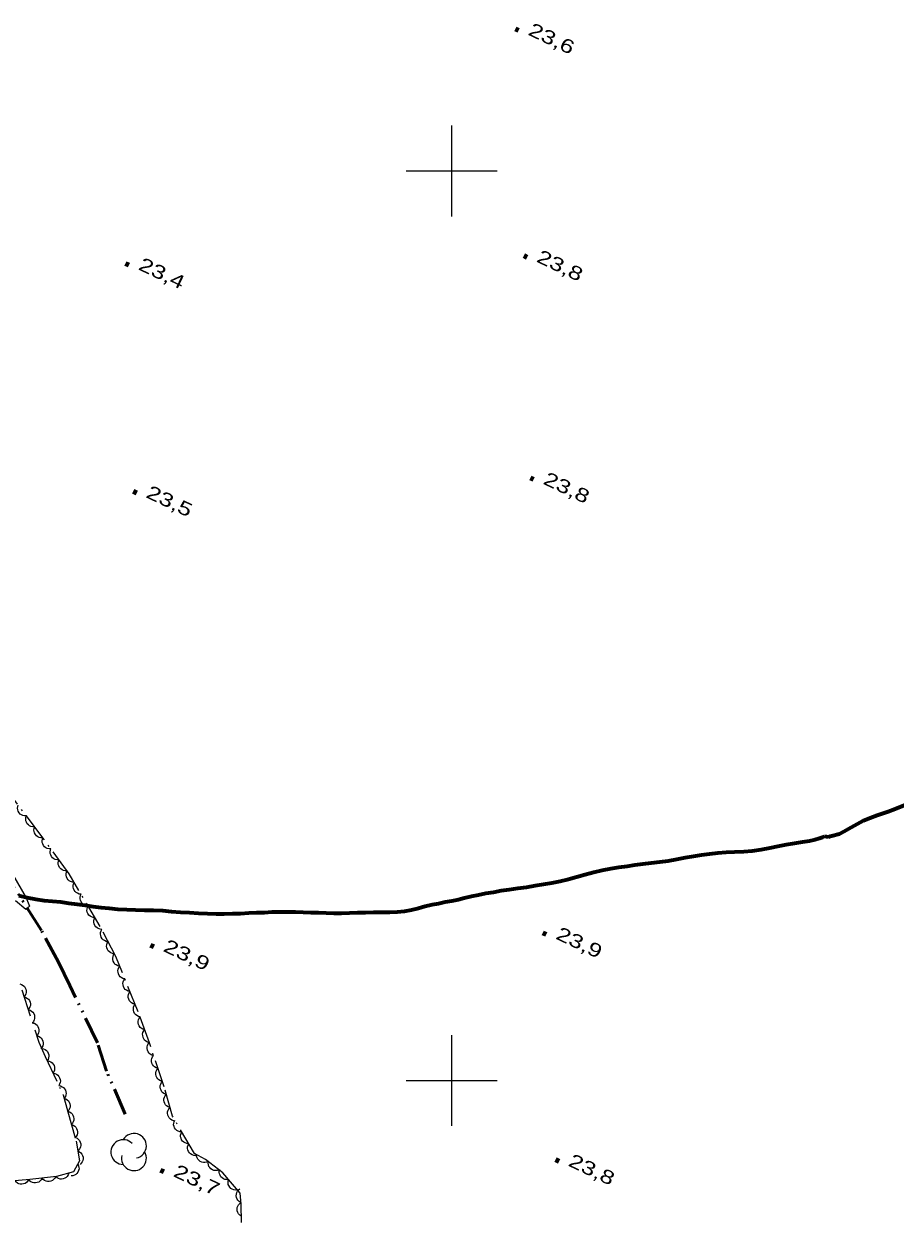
# Model space of a CAD drawing. Extents: x 356765 to 358572, y 5103174 to 5104650.
# Drawn here: x 357853 to 357948.7, y 5104085.1 to 5104216.2 of the extents above; entities that cross this region are included whole.
import ezdxf

# ---------------------------------------------------------------- set-up
doc = ezdxf.new("R2010")
doc.units = 0
doc.header["$LTSCALE"] = 0.6
for name, pattern in [('DASH_DOUBLE_DOT', [9.2, 5, -1.2, 0.3, -1.2, 0.3, -1.2]), ('DOT_DASHED', [7.7, 5, -1.2, 0.3, -1.2]), ('LONG_DASHED', [7.5, 6, -1.5])]:
    doc.linetypes.add(name, pattern=pattern)
for name, color, linetype, lineweight in [('2', 7, 'Continuous', 13), ('22', 7, 'Continuous', 35), ('3', 7, 'Continuous', 140), ('4', 7, 'Continuous', 90), ('44', 7, 'Continuous', 25), ('61', 7, 'Continuous', 13)]:
    doc.layers.add(name, color=color, linetype=linetype, lineweight=lineweight)

msp = doc.modelspace()

# ---------------------------------------------------------------- linework, layer by layer
at = {"layer": '2'}
msp.add_lwpolyline([(357851.72, 5104122.67), (357853.21, 5104120.08), (357853.59, 5104119.18), (357853.19, 5104118.81), (357852.04, 5104119.75)], dxfattribs=at)
at = {"layer": '22', "linetype": 'LONG_DASHED', "lineweight": 70}
for points in [[(357921, 5104123.8), (357923.78, 5104124.16), (357924.73, 5104124.34), (357925.67, 5104124.5), (357926.58, 5104124.65), (357927.46, 5104124.8), (357928.33, 5104124.92), (357929.24, 5104125.04), (357930.16, 5104125.09), (357931.09, 5104125.12), (357932.09, 5104125.16), (357933.04, 5104125.26), (357934.01, 5104125.41), (357934.95, 5104125.59), (357935.86, 5104125.76), (357936.77, 5104125.94), (357937.68, 5104126.09), (357938.54, 5104126.22), (357939.32, 5104126.36), (357939.94, 5104126.51), (357940.42, 5104126.63), (357940.74, 5104126.76), (357940.97, 5104126.87), (357941.43, 5104126.79), (357941.59, 5104126.87), (357941.77, 5104126.9), (357942.61, 5104127.12), (357943.09, 5104127.37), (357943.93, 5104127.86), (357945.27, 5104128.58), (357945.98, 5104128.88), (357946.75, 5104129.15), (357947.96, 5104129.57), (357948.73, 5104129.88), (357949.91, 5104130.34)], [(357852.43, 5104120.32), (357853.33, 5104120.11), (357854.28, 5104119.94), (357855.19, 5104119.8), (357856.11, 5104119.72), (357857.02, 5104119.63), (357857.92, 5104119.51), (357858.82, 5104119.4), (357859.69, 5104119.26), (357860.57, 5104119.13), (357861.46, 5104119.01), (357862.34, 5104118.94), (357863.31, 5104118.83), (357864.28, 5104118.78), (357865.25, 5104118.75), (357866.22, 5104118.74), (357867.22, 5104118.72), (357868.23, 5104118.67), (357869.21, 5104118.59), (357870.19, 5104118.51), (357871.18, 5104118.46), (357872.18, 5104118.38), (357873.16, 5104118.34), (357874.12, 5104118.32), (357875, 5104118.32), (357875.9, 5104118.34), (357876.79, 5104118.37), (357877.68, 5104118.42), (357878.53, 5104118.46), (357879.4, 5104118.48), (357880.25, 5104118.54), (357881.1, 5104118.55), (357881.95, 5104118.53), (357882.81, 5104118.55), (357883.67, 5104118.5), (357884.52, 5104118.47), (357885.37, 5104118.45), (357886.21, 5104118.44), (357887.04, 5104118.41), (357887.89, 5104118.41), (357888.76, 5104118.44), (357889.63, 5104118.46), (357890.52, 5104118.48), (357891.41, 5104118.49), (357892.3, 5104118.51), (357893.2, 5104118.51), (357894.02, 5104118.53), (357894.81, 5104118.62), (357895.58, 5104118.76), (357896.35, 5104118.96), (357897.08, 5104119.17), (357897.83, 5104119.33), (357898.56, 5104119.46), (357899.27, 5104119.63), (357900.02, 5104119.76), (357900.73, 5104119.91), (357901.4, 5104120.09), (357902.16, 5104120.26), (357902.94, 5104120.42), (357903.73, 5104120.58), (357904.58, 5104120.72), (357905.44, 5104120.88), (357906.32, 5104121.01), (357907.25, 5104121.13), (357908.2, 5104121.26), (357909.17, 5104121.44), (357910.1, 5104121.59), (357911.01, 5104121.74), (357911.93, 5104121.92), (357912.84, 5104122.13), (357913.74, 5104122.38), (357914.68, 5104122.66), (357915.61, 5104122.91), (357916.55, 5104123.12), (357917.47, 5104123.29), (357918.38, 5104123.44), (357919.27, 5104123.55), (357920.13, 5104123.69), (357921, 5104123.8)]]:
    msp.add_lwpolyline(points, dxfattribs=at)
at = {"layer": '3'}
for p, q in [((357906.99, 5104215.63), (357907.35, 5104215.46)), ((357907.91, 5104190.69), (357908.27, 5104190.52)), ((357864.14, 5104189.83), (357864.5, 5104189.66)), ((357908.64, 5104166.26), (357909, 5104166.09)), ((357864.98, 5104164.78), (357865.34, 5104164.61)), ((357910.03, 5104116.25), (357910.39, 5104116.08)), ((357866.88, 5104114.89), (357867.24, 5104114.72)), ((357911.4, 5104091.3), (357911.76, 5104091.13)), ((357867.98, 5104090.15), (357868.34, 5104089.98))]:
    msp.add_line(p, q, dxfattribs=at)
at = {"layer": '4', "linetype": 'DASH_DOUBLE_DOT', "lineweight": 53}
msp.add_lwpolyline([(357864.11, 5104096.28), (357862.06, 5104101.04), (357861.06, 5104104.15), (357858.01, 5104110.45), (357856.78, 5104112.99), (357854.91, 5104116.48), (357851.83, 5104121.33)], dxfattribs=at)
at = {"layer": '44', "linetype": 'DOT_DASHED'}
for points in [[(357876.9, 5104084.4), (357876.84, 5104086.4), (357876.74, 5104087.62), (357874.85, 5104089.85), (357872.92, 5104091.31), (357871.72, 5104091.98), (357869.3, 5104096.06), (357868.38, 5104099.32), (357866.76, 5104104.13), (357865.54, 5104107.55), (357863.06, 5104113.63), (357861.37, 5104116.92), (357857.95, 5104122.73), (357855.06, 5104126.69), (357851.01, 5104132.07)], [(357852.74, 5104109.95), (357854.62, 5104104.21), (357855.32, 5104102.65), (357857.27, 5104098.43), (357857.8, 5104096.57), (357858.72, 5104093.32), (357859.08, 5104091.16), (357858.41, 5104089.96), (357856.54, 5104089.44), (357853.61, 5104089.11), (357851.14, 5104088.91)]]:
    msp.add_lwpolyline(points, dxfattribs=at)
at = {"layer": '44'}
for points in [[(357853.26, 5104129.09), (357853.05, 5104129.08), (357852.85, 5104129.12), (357852.7, 5104129.19), (357852.56, 5104129.29), (357852.44, 5104129.43), (357852.35, 5104129.6), (357852.29, 5104129.75), (357852.28, 5104129.93), (357852.3, 5104130.11), (357852.35, 5104130.28)], [(357854.16, 5104127.89), (357853.95, 5104127.88), (357853.75, 5104127.93), (357853.6, 5104127.99), (357853.46, 5104128.1), (357853.34, 5104128.23), (357853.25, 5104128.4), (357853.19, 5104128.56), (357853.18, 5104128.73), (357853.2, 5104128.92), (357853.26, 5104129.09)], [(357855.06, 5104126.69), (357854.85, 5104126.68), (357854.65, 5104126.73), (357854.5, 5104126.79), (357854.36, 5104126.9), (357854.24, 5104127.04), (357854.15, 5104127.21), (357854.09, 5104127.36), (357854.08, 5104127.53), (357854.1, 5104127.72), (357854.16, 5104127.89)], [(357855.94, 5104125.48), (357855.74, 5104125.47), (357855.54, 5104125.52), (357855.39, 5104125.59), (357855.25, 5104125.7), (357855.13, 5104125.84), (357855.04, 5104126.01), (357854.99, 5104126.16), (357854.98, 5104126.34), (357855, 5104126.52), (357855.06, 5104126.69)], [(357856.83, 5104124.27), (357856.62, 5104124.26), (357856.42, 5104124.31), (357856.27, 5104124.37), (357856.13, 5104124.48), (357856.01, 5104124.62), (357855.93, 5104124.8), (357855.87, 5104124.95), (357855.86, 5104125.12), (357855.88, 5104125.31), (357855.94, 5104125.48)], [(357857.71, 5104123.05), (357857.5, 5104123.05), (357857.31, 5104123.1), (357857.16, 5104123.16), (357857.02, 5104123.27), (357856.9, 5104123.41), (357856.81, 5104123.58), (357856.75, 5104123.74), (357856.75, 5104123.91), (357856.77, 5104124.1), (357856.83, 5104124.27)], [(357858.51, 5104121.78), (357858.3, 5104121.8), (357858.11, 5104121.87), (357857.96, 5104121.95), (357857.84, 5104122.07), (357857.73, 5104122.22), (357857.66, 5104122.4), (357857.62, 5104122.56), (357857.63, 5104122.73), (357857.67, 5104122.91), (357857.75, 5104123.08)], [(357859.27, 5104120.49), (357859.06, 5104120.5), (357858.87, 5104120.58), (357858.72, 5104120.65), (357858.6, 5104120.78), (357858.49, 5104120.93), (357858.42, 5104121.11), (357858.38, 5104121.26), (357858.39, 5104121.44), (357858.43, 5104121.62), (357858.51, 5104121.78)], [(357860.03, 5104119.2), (357859.82, 5104119.21), (357859.63, 5104119.28), (357859.48, 5104119.36), (357859.36, 5104119.48), (357859.25, 5104119.63), (357859.18, 5104119.81), (357859.14, 5104119.97), (357859.15, 5104120.15), (357859.19, 5104120.33), (357859.27, 5104120.49)], [(357860.79, 5104117.91), (357860.58, 5104117.92), (357860.39, 5104117.99), (357860.25, 5104118.07), (357860.12, 5104118.19), (357860.01, 5104118.34), (357859.94, 5104118.52), (357859.9, 5104118.68), (357859.91, 5104118.85), (357859.95, 5104119.04), (357860.03, 5104119.2)], [(357861.55, 5104116.61), (357861.34, 5104116.63), (357861.15, 5104116.7), (357861.01, 5104116.78), (357860.88, 5104116.9), (357860.77, 5104117.05), (357860.71, 5104117.23), (357860.66, 5104117.39), (357860.67, 5104117.56), (357860.71, 5104117.74), (357860.79, 5104117.91)], [(357862.22, 5104115.27), (357862.01, 5104115.29), (357861.82, 5104115.38), (357861.68, 5104115.46), (357861.57, 5104115.59), (357861.47, 5104115.75), (357861.41, 5104115.93), (357861.38, 5104116.09), (357861.4, 5104116.27), (357861.45, 5104116.45), (357861.53, 5104116.6)], [(357862.9, 5104113.93), (357862.7, 5104113.96), (357862.51, 5104114.04), (357862.37, 5104114.13), (357862.25, 5104114.26), (357862.15, 5104114.41), (357862.1, 5104114.6), (357862.06, 5104114.76), (357862.08, 5104114.93), (357862.13, 5104115.11), (357862.22, 5104115.27)], [(357863.5, 5104112.56), (357863.29, 5104112.6), (357863.11, 5104112.7), (357862.98, 5104112.8), (357862.88, 5104112.94), (357862.79, 5104113.1), (357862.75, 5104113.29), (357862.73, 5104113.45), (357862.77, 5104113.62), (357862.83, 5104113.8), (357862.93, 5104113.95)], [(357864.06, 5104111.17), (357863.86, 5104111.21), (357863.68, 5104111.31), (357863.55, 5104111.41), (357863.44, 5104111.55), (357863.36, 5104111.71), (357863.32, 5104111.9), (357863.3, 5104112.06), (357863.33, 5104112.23), (357863.4, 5104112.41), (357863.5, 5104112.56)], [(357852.52, 5104110.63), (357852.72, 5104110.57), (357852.89, 5104110.46), (357853.02, 5104110.35), (357853.11, 5104110.2), (357853.18, 5104110.03), (357853.21, 5104109.84), (357853.22, 5104109.68), (357853.17, 5104109.51), (357853.1, 5104109.34), (357852.99, 5104109.2)], [(357864.63, 5104109.78), (357864.43, 5104109.82), (357864.25, 5104109.92), (357864.11, 5104110.02), (357864.01, 5104110.16), (357863.92, 5104110.32), (357863.88, 5104110.51), (357863.86, 5104110.67), (357863.9, 5104110.85), (357863.96, 5104111.02), (357864.06, 5104111.17)], [(357865.2, 5104108.39), (357864.99, 5104108.43), (357864.81, 5104108.53), (357864.68, 5104108.63), (357864.58, 5104108.77), (357864.49, 5104108.94), (357864.45, 5104109.12), (357864.43, 5104109.28), (357864.47, 5104109.46), (357864.53, 5104109.63), (357864.63, 5104109.78)], [(357852.99, 5104109.2), (357853.19, 5104109.14), (357853.36, 5104109.03), (357853.48, 5104108.93), (357853.58, 5104108.78), (357853.65, 5104108.61), (357853.68, 5104108.42), (357853.69, 5104108.26), (357853.64, 5104108.09), (357853.56, 5104107.92), (357853.45, 5104107.78)], [(357865.76, 5104107), (357865.56, 5104107.05), (357865.38, 5104107.14), (357865.25, 5104107.24), (357865.14, 5104107.38), (357865.06, 5104107.55), (357865.02, 5104107.73), (357865, 5104107.9), (357865.03, 5104108.07), (357865.1, 5104108.24), (357865.2, 5104108.39)], [(357853.45, 5104107.78), (357853.65, 5104107.72), (357853.82, 5104107.61), (357853.95, 5104107.5), (357854.05, 5104107.35), (357854.12, 5104107.18), (357854.15, 5104106.99), (357854.15, 5104106.83), (357854.11, 5104106.66), (357854.03, 5104106.49), (357853.92, 5104106.35)], [(357866.24, 5104105.58), (357866.04, 5104105.63), (357865.87, 5104105.74), (357865.74, 5104105.84), (357865.64, 5104105.99), (357865.56, 5104106.15), (357865.53, 5104106.34), (357865.52, 5104106.51), (357865.56, 5104106.68), (357865.63, 5104106.85), (357865.74, 5104106.99)], [(357853.92, 5104106.35), (357854.12, 5104106.29), (357854.29, 5104106.18), (357854.42, 5104106.07), (357854.51, 5104105.93), (357854.58, 5104105.76), (357854.61, 5104105.57), (357854.62, 5104105.4), (357854.57, 5104105.24), (357854.5, 5104105.07), (357854.39, 5104104.92)], [(357866.75, 5104104.17), (357866.54, 5104104.22), (357866.37, 5104104.33), (357866.24, 5104104.43), (357866.14, 5104104.57), (357866.07, 5104104.74), (357866.03, 5104104.93), (357866.02, 5104105.09), (357866.06, 5104105.26), (357866.14, 5104105.44), (357866.24, 5104105.58)], [(357854.39, 5104104.92), (357854.59, 5104104.87), (357854.76, 5104104.76), (357854.88, 5104104.65), (357854.98, 5104104.5), (357855.05, 5104104.33), (357855.08, 5104104.14), (357855.09, 5104103.98), (357855.04, 5104103.81), (357854.96, 5104103.64), (357854.85, 5104103.5)], [(357867.23, 5104102.75), (357867.02, 5104102.8), (357866.85, 5104102.91), (357866.73, 5104103.02), (357866.63, 5104103.16), (357866.56, 5104103.33), (357866.53, 5104103.52), (357866.52, 5104103.69), (357866.56, 5104103.86), (357866.64, 5104104.02), (357866.75, 5104104.17)], [(357854.93, 5104103.53), (357855.13, 5104103.49), (357855.31, 5104103.4), (357855.45, 5104103.31), (357855.56, 5104103.17), (357855.65, 5104103.01), (357855.7, 5104102.82), (357855.72, 5104102.66), (357855.69, 5104102.49), (357855.64, 5104102.31), (357855.54, 5104102.16)], [(357867.7, 5104101.32), (357867.5, 5104101.38), (357867.33, 5104101.49), (357867.21, 5104101.6), (357867.11, 5104101.74), (357867.03, 5104101.91), (357867, 5104102.1), (357867, 5104102.26), (357867.04, 5104102.43), (357867.12, 5104102.6), (357867.23, 5104102.75)], [(357855.55, 5104102.16), (357855.75, 5104102.13), (357855.93, 5104102.04), (357856.07, 5104101.95), (357856.18, 5104101.81), (357856.28, 5104101.65), (357856.33, 5104101.47), (357856.35, 5104101.3), (357856.33, 5104101.13), (357856.27, 5104100.95), (357856.18, 5104100.8)], [(357856.18, 5104100.8), (357856.38, 5104100.77), (357856.56, 5104100.68), (357856.7, 5104100.58), (357856.81, 5104100.45), (357856.9, 5104100.29), (357856.96, 5104100.1), (357856.98, 5104099.94), (357856.95, 5104099.77), (357856.9, 5104099.59), (357856.8, 5104099.44)], [(357868.18, 5104099.9), (357867.98, 5104099.96), (357867.81, 5104100.07), (357867.68, 5104100.17), (357867.59, 5104100.32), (357867.51, 5104100.49), (357867.48, 5104100.68), (357867.47, 5104100.84), (357867.52, 5104101.01), (357867.6, 5104101.18), (357867.7, 5104101.32)], [(357856.8, 5104099.44), (357857.01, 5104099.4), (357857.19, 5104099.31), (357857.33, 5104099.22), (357857.44, 5104099.09), (357857.53, 5104098.93), (357857.58, 5104098.74), (357857.61, 5104098.58), (357857.58, 5104098.41), (357857.53, 5104098.23), (357857.43, 5104098.08)], [(357868.62, 5104098.47), (357868.42, 5104098.53), (357868.26, 5104098.65), (357868.13, 5104098.76), (357868.05, 5104098.92), (357867.98, 5104099.09), (357867.96, 5104099.28), (357867.96, 5104099.44), (357868.01, 5104099.61), (357868.1, 5104099.77), (357868.21, 5104099.91)], [(357857.38, 5104098.06), (357857.58, 5104097.99), (357857.74, 5104097.87), (357857.86, 5104097.76), (357857.95, 5104097.61), (357858.02, 5104097.44), (357858.04, 5104097.25), (357858.04, 5104097.08), (357857.99, 5104096.92), (357857.9, 5104096.75), (357857.79, 5104096.61)], [(357869.03, 5104097.02), (357868.83, 5104097.09), (357868.66, 5104097.21), (357868.54, 5104097.32), (357868.45, 5104097.47), (357868.39, 5104097.64), (357868.37, 5104097.83), (357868.37, 5104098), (357868.42, 5104098.17), (357868.5, 5104098.33), (357868.62, 5104098.47)], [(357857.79, 5104096.61), (357857.99, 5104096.55), (357858.15, 5104096.43), (357858.27, 5104096.32), (357858.36, 5104096.17), (357858.43, 5104095.99), (357858.45, 5104095.8), (357858.45, 5104095.64), (357858.4, 5104095.47), (357858.31, 5104095.31), (357858.2, 5104095.17)], [(357869.44, 5104095.58), (357869.24, 5104095.65), (357869.07, 5104095.76), (357868.95, 5104095.88), (357868.86, 5104096.03), (357868.79, 5104096.2), (357868.77, 5104096.39), (357868.77, 5104096.55), (357868.83, 5104096.72), (357868.91, 5104096.89), (357869.03, 5104097.02)], [(357858.2, 5104095.17), (357858.39, 5104095.1), (357858.56, 5104094.99), (357858.68, 5104094.87), (357858.77, 5104094.72), (357858.84, 5104094.55), (357858.86, 5104094.36), (357858.86, 5104094.2), (357858.81, 5104094.03), (357858.72, 5104093.86), (357858.61, 5104093.73)], [(357870.32, 5104094.34), (357870.11, 5104094.35), (357869.92, 5104094.43), (357869.77, 5104094.5), (357869.65, 5104094.63), (357869.54, 5104094.78), (357869.47, 5104094.95), (357869.43, 5104095.11), (357869.44, 5104095.29), (357869.48, 5104095.47), (357869.55, 5104095.63)], [(357858.65, 5104093.74), (357858.84, 5104093.65), (357858.99, 5104093.51), (357859.1, 5104093.39), (357859.17, 5104093.23), (357859.22, 5104093.05), (357859.22, 5104092.86), (357859.2, 5104092.7), (357859.13, 5104092.54), (357859.03, 5104092.38), (357858.9, 5104092.26)], [(357871.08, 5104093.05), (357870.88, 5104093.06), (357870.69, 5104093.13), (357870.54, 5104093.21), (357870.41, 5104093.34), (357870.31, 5104093.49), (357870.24, 5104093.66), (357870.19, 5104093.82), (357870.2, 5104094), (357870.24, 5104094.18), (357870.32, 5104094.34)], [(357858.9, 5104092.26), (357859.09, 5104092.17), (357859.24, 5104092.03), (357859.35, 5104091.91), (357859.42, 5104091.75), (357859.47, 5104091.57), (357859.47, 5104091.38), (357859.45, 5104091.22), (357859.38, 5104091.06), (357859.27, 5104090.9), (357859.14, 5104090.78)], [(357871.85, 5104091.76), (357871.64, 5104091.77), (357871.45, 5104091.84), (357871.3, 5104091.92), (357871.18, 5104092.05), (357871.07, 5104092.2), (357871, 5104092.37), (357870.96, 5104092.53), (357870.97, 5104092.71), (357871.01, 5104092.89), (357871.08, 5104093.05)], [(357873.25, 5104091.13), (357873.06, 5104091.03), (357872.86, 5104091), (357872.7, 5104090.99), (357872.53, 5104091.03), (357872.36, 5104091.11), (357872.21, 5104091.23), (357872.1, 5104091.34), (357872.01, 5104091.5), (357871.96, 5104091.68), (357871.94, 5104091.86)], [(357874.42, 5104090.18), (357874.22, 5104090.11), (357874.02, 5104090.1), (357873.85, 5104090.12), (357873.69, 5104090.19), (357873.53, 5104090.28), (357873.4, 5104090.42), (357873.3, 5104090.55), (357873.25, 5104090.72), (357873.21, 5104090.9), (357873.22, 5104091.08)], [(357857.91, 5104089.82), (357857.85, 5104089.62), (357857.73, 5104089.46), (357857.62, 5104089.34), (357857.47, 5104089.25), (357857.29, 5104089.18), (357857.1, 5104089.16), (357856.94, 5104089.16), (357856.77, 5104089.22), (357856.61, 5104089.3), (357856.47, 5104089.42)], [(357858.89, 5104090.82), (357858.98, 5104090.63), (357859.02, 5104090.43), (357859.03, 5104090.27), (357858.98, 5104090.1), (357858.91, 5104089.93), (357858.79, 5104089.78), (357858.67, 5104089.67), (357858.52, 5104089.58), (357858.34, 5104089.53), (357858.16, 5104089.51)], [(357875.47, 5104089.12), (357875.26, 5104089.1), (357875.06, 5104089.13), (357874.91, 5104089.19), (357874.76, 5104089.29), (357874.63, 5104089.42), (357874.53, 5104089.58), (357874.46, 5104089.73), (357874.44, 5104089.9), (357874.45, 5104090.09), (357874.5, 5104090.26)], [(357853.49, 5104089.1), (357853.38, 5104088.92), (357853.24, 5104088.78), (357853.1, 5104088.68), (357852.94, 5104088.62), (357852.75, 5104088.59), (357852.56, 5104088.61), (357852.4, 5104088.64), (357852.25, 5104088.72), (357852.1, 5104088.84), (357851.99, 5104088.98)], [(357854.98, 5104089.26), (357854.88, 5104089.08), (357854.74, 5104088.93), (357854.61, 5104088.83), (357854.44, 5104088.77), (357854.26, 5104088.73), (357854.07, 5104088.74), (357853.91, 5104088.77), (357853.75, 5104088.85), (357853.6, 5104088.96), (357853.49, 5104089.1)], [(357856.47, 5104089.43), (357856.37, 5104089.25), (357856.23, 5104089.1), (357856.1, 5104089), (357855.93, 5104088.94), (357855.75, 5104088.9), (357855.56, 5104088.91), (357855.4, 5104088.94), (357855.24, 5104089.02), (357855.09, 5104089.13), (357854.98, 5104089.26)], [(357876.44, 5104087.97), (357876.23, 5104087.95), (357876.03, 5104087.99), (357875.88, 5104088.04), (357875.73, 5104088.14), (357875.6, 5104088.27), (357875.5, 5104088.44), (357875.43, 5104088.58), (357875.41, 5104088.76), (357875.42, 5104088.94), (357875.47, 5104089.12)], [(357876.82, 5104086.59), (357876.64, 5104086.69), (357876.5, 5104086.84), (357876.4, 5104086.97), (357876.35, 5104087.14), (357876.32, 5104087.32), (357876.33, 5104087.51), (357876.36, 5104087.67), (357876.45, 5104087.82), (357876.56, 5104087.97), (357876.7, 5104088.08)], [(357876.88, 5104085.09), (357876.7, 5104085.2), (357876.57, 5104085.35), (357876.48, 5104085.49), (357876.43, 5104085.66), (357876.41, 5104085.84), (357876.43, 5104086.03), (357876.47, 5104086.19), (357876.57, 5104086.34), (357876.69, 5104086.48), (357876.83, 5104086.59)]]:
    msp.add_lwpolyline(points, dxfattribs=at)
for centre, start, end in [((357863.8974, 5104092.1309), 44.11537, 269.80396), ((357865.069, 5104092.8121), 282.26917, 149.72626), ((357865.069, 5104091.4498), 166.93686, 29.62122)]:
    msp.add_arc(centre, 1.3622, start, end, dxfattribs=at)
at = {"layer": '61'}
for p, q in [((357900, 5104195), (357900, 5104205)), ((357895, 5104200), (357905, 5104200)), ((357900, 5104095), (357900, 5104105)), ((357895, 5104100), (357905, 5104100))]:
    msp.add_line(p, q, dxfattribs=at)

# ---------------------------------------------------------------- texts
at = {"layer": '3', "width": 1.35}
for s, p in [('23,6   ', (357908.29, 5104215)), ('23,8   ', (357909.21, 5104190.05)), ('23,4   ', (357865.44, 5104189.2)), ('23,8   ', (357909.94, 5104165.63)), ('23,5   ', (357866.28, 5104164.15)), ('23,9   ', (357911.33, 5104115.62)), ('23,9   ', (357868.18, 5104114.26)), ('23,8   ', (357912.7, 5104090.67)), ('23,7   ', (357869.28, 5104089.51))]:
    msp.add_text(s, height=1.5, rotation=334.619, dxfattribs=at).set_placement(p)

doc.saveas('drawing.dxf')
